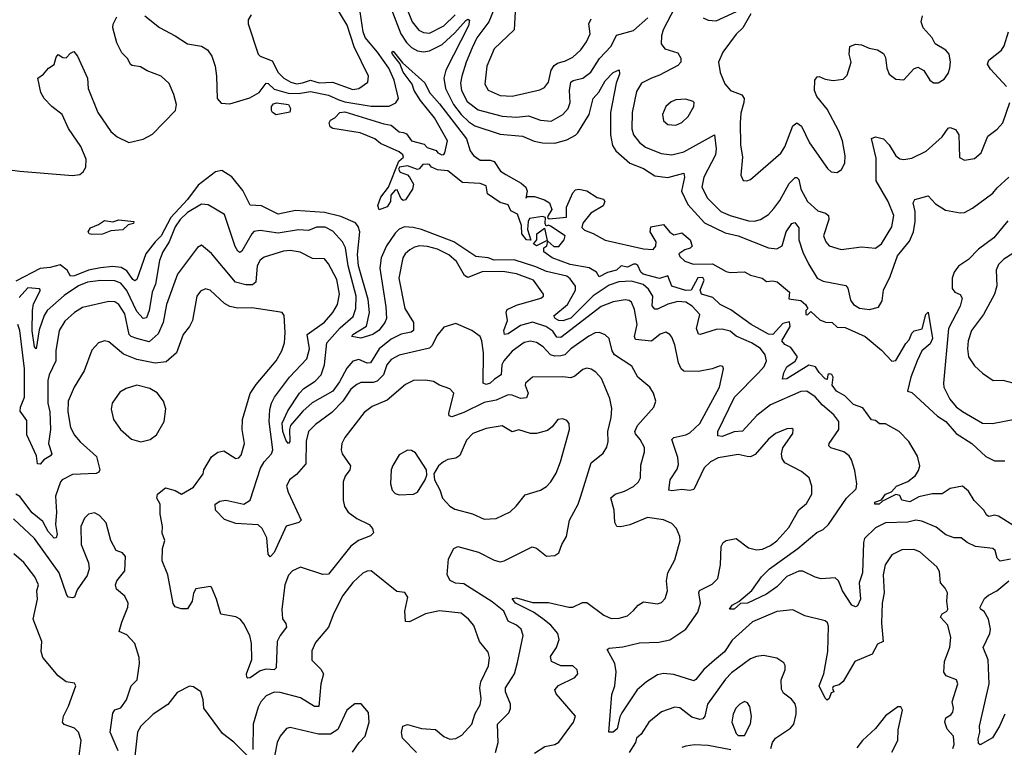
# Model space of a CAD drawing. Extents: x 1771496 to 1971148, y 471553 to 643630.
# Tile 282 of 656: x 1802514 to 1807393, y 618021 to 621625. Entities that reach past the tile are written whole.
import ezdxf

# ---------------------------------------------------------------- set-up
doc = ezdxf.new("R2010")
doc.units = 0

msp = doc.modelspace()

# ---------------------------------------------------------------- linework, layer by layer
at = {"layer": '0CON10XD'}
for points in [[(1804410.5, 621735), (1804458.4, 621615), (1804492.5, 621572.5), (1804515, 621561.1), (1804545, 621558.1), (1804615, 621594.8), (1804671.1, 621648.9)], [(1803134.6, 621644.6), (1803206, 621586), (1803285, 621545.7), (1803345, 621505.8), (1803415, 621494.2), (1803445, 621475.7), (1803465.4, 621445), (1803482.1, 621395), (1803490, 621345), (1803493.3, 621235), (1803512.3, 621212.3), (1803555, 621208.1), (1803655, 621238.7), (1803700.6, 621265), (1803735, 621311.2), (1803745, 621308.9), (1803775, 621281.6), (1803845, 621261.2), (1803895, 621258.8), (1803955, 621269.9), (1804045, 621250.5), (1804095, 621228.6), (1804125, 621217.7), (1804255, 621197.5), (1804345, 621196.8), (1804377.5, 621212.5), (1804390.3, 621235), (1804370.4, 621325), (1804342.5, 621385), (1804287, 621465), (1804226.2, 621536.2), (1804216.7, 621565), (1804196.5, 621696.5)], [(1804165, 621280), (1804195, 621283.8), (1804239.4, 621315), (1804243.1, 621345), (1804171.3, 621491.3), (1804137.4, 621597.4), (1804080.9, 621690.9)], [(1804880.7, 621715), (1804838.4, 621615), (1804779.5, 621535), (1804755.7, 621485), (1804725.7, 621415), (1804705, 621346.2), (1804699.1, 621310.9), (1804702.6, 621275), (1804730.5, 621220.5), (1804785, 621178.9), (1804905, 621147), (1804975, 621142.3), (1805035, 621148.4), (1805095, 621127.1), (1805147.3, 621122.7), (1805205, 621156.1), (1805231.5, 621185), (1805240.9, 621215), (1805238.9, 621275), (1805245, 621315.4), (1805256.4, 621323.6), (1805305, 621335.9), (1805343.3, 621365), (1805387.8, 621432.2), (1805445, 621493.5), (1805471.3, 621548.7), (1805555, 621571.2), (1805626.5, 621635)], [(1805760.3, 621685), (1805703, 621575), (1805694.2, 621545), (1805693.1, 621505), (1805710.9, 621480.9), (1805775, 621460.8), (1805790, 621435), (1805790.6, 621415), (1805775, 621398.5), (1805685, 621349.7), (1805644.3, 621335.7)], [(1803072, 621398), (1803063.3, 621403.3), (1803050.5, 621430.5), (1803020.2, 621460.2), (1802995, 621510), (1802976, 621585), (1802976.4, 621603.6), (1802995, 621640)], [(1803661.2, 621648.8), (1803646.2, 621625), (1803646, 621605), (1803695.7, 621455), (1803705, 621444.4), (1803765, 621421.8), (1803795, 621363.6), (1803822.3, 621335), (1803857.9, 621315), (1803885, 621308.1), (1803915, 621311.7), (1803955, 621326.2), (1803997.9, 621312.1), (1804064.2, 621315.8), (1804165, 621280)], [(1804353.5, 621683.5), (1804403.3, 621555), (1804431.4, 621511.4), (1804455, 621487.7), (1804485, 621470.5), (1804515, 621466.2), (1804545, 621471.1), (1804607.1, 621502.9), (1804670.6, 621559.4), (1804725, 621621.2), (1804735, 621627.9), (1804743.3, 621623.3), (1804738.5, 621595), (1804624.8, 621375), (1804615.2, 621335.2), (1804623.3, 621285), (1804663.3, 621205), (1804700.9, 621155), (1804739, 621119), (1804769.8, 621099.8), (1804895, 621057.4), (1805005, 621047.5), (1805063.7, 621023.7), (1805104.4, 621014.4), (1805165, 621013.2), (1805225, 621030.3), (1805267.6, 621052.4), (1805279.6, 621065), (1805336.1, 621155), (1805355, 621234.3), (1805384.2, 621265.8), (1805415, 621322.2), (1805455, 621364.4), (1805485, 621376), (1805485.4, 621355.4), (1805469.8, 621310.2), (1805441.8, 621165), (1805440.8, 621055), (1805452, 621002), (1805468.5, 620975), (1805537.8, 620915), (1805605, 620887.8), (1805661.9, 620851.9), (1805725, 620843.2), (1805805.3, 620865.3), (1805808.1, 620845), (1805793.8, 620775), (1805825, 620709.2), (1805908.1, 620618.1), (1806009.2, 620569.2), (1806075, 620554.8), (1806225, 620494.6), (1806265, 620490.5), (1806291.5, 620505), (1806311.3, 620575), (1806340.5, 620615), (1806355, 620620.5), (1806374.2, 620594.2), (1806375.6, 620535), (1806395, 620473.3), (1806422.4, 620415), (1806465.6, 620345), (1806495, 620329.2), (1806608, 620308), (1806617.3, 620295), (1806630.4, 620235), (1806646.2, 620215), (1806675, 620195.9), (1806725, 620189.3), (1806769.2, 620200.8), (1806787, 620233), (1806794.3, 620285.7), (1806827.6, 620352.4), (1806863.7, 620455), (1806922.8, 620527.2), (1806942.3, 620575), (1806950.7, 620625), (1806951.6, 620675), (1806942.1, 620717.9), (1806948.8, 620735), (1807015, 620753.1), (1807052.2, 620712.2), (1807102, 620682), (1807175, 620667.8), (1807195, 620669.4), (1807235, 620690.9), (1807335.5, 620765), (1807357.2, 620792.8), (1807415.7, 620845)], [(1804968.9, 621665), (1804964.6, 621575), (1804865, 621480.8), (1804828.2, 621395), (1804818.5, 621305), (1804835, 621275.6), (1804895, 621250.3), (1804955, 621246.3), (1805092, 621278), (1805115, 621288.6), (1805134, 621316), (1805147.3, 621375), (1805162.1, 621397.9), (1805179.5, 621410.5), (1805218.9, 621421.1), (1805255, 621439.6), (1805295, 621476.5), (1805323.1, 621515), (1805340, 621555), (1805334.6, 621605), (1805345, 621629.4)], [(1805900, 621635), (1805925, 621622.2), (1805965, 621618.8), (1806105, 621684.4)], [(1806136.4, 621655), (1806097.5, 621585), (1806065, 621553.9), (1805997.5, 621465), (1805976.2, 621415), (1805985, 621363.3), (1806007.8, 621307.8), (1806036.7, 621275), (1806092.2, 621252.2), (1806104.3, 621235), (1806102.2, 621215), (1806087.3, 621162.7), (1806084.1, 621114.1), (1806086.4, 621005), (1806095.5, 620944.5), (1806088, 620855), (1806099.3, 620829.3), (1806116.4, 620826.4), (1806135, 620833.8), (1806285, 620964.3), (1806305.5, 620995), (1806345, 621100), (1806365, 621114), (1806387.3, 621097.3), (1806428.2, 621015), (1806517.6, 620887.6), (1806535, 620870.8), (1806565, 620868), (1806586.8, 620883.2), (1806602.9, 620915), (1806605, 620950), (1806591.2, 621025), (1806573.5, 621073.5), (1806515, 621181.2), (1806464.4, 621245), (1806452.9, 621275), (1806454.5, 621325), (1806465, 621341.4), (1806475, 621344.4), (1806505, 621331.1), (1806545.6, 621324.4), (1806595, 621330.8), (1806615, 621351.2), (1806634.2, 621415), (1806624.3, 621455), (1806627.5, 621492.5), (1806655, 621503.3), (1806685, 621500), (1806723.7, 621483.7), (1806765.4, 621475.4), (1806795, 621457.5), (1806805, 621437.5), (1806811.4, 621385), (1806822.5, 621355), (1806855, 621331.2), (1806895, 621327.5), (1806945, 621382.5), (1806965, 621390), (1806995, 621373.3), (1807024, 621325), (1807042.4, 621312.4), (1807065, 621313.1), (1807095, 621330.8), (1807115, 621358.8), (1807123.5, 621385), (1807126.3, 621416.3), (1807120, 621455), (1807102.9, 621475), (1807050, 621505), (1807036.2, 621535), (1806991.2, 621585), (1806980.8, 621615), (1806988, 621645)], [(1807404.5, 621295), (1807325, 621380), (1807310, 621405), (1807316.2, 621425), (1807379.2, 621475), (1807391.9, 621495), (1807414, 621565)], [(1802375, 620893.1), (1802515, 620875.5), (1802776.4, 620853.6), (1802811.7, 620858.3), (1802828.6, 620871.4), (1802842.5, 620895), (1802843.9, 620935), (1802817.5, 620997.5), (1802755.5, 621085.5), (1802724.2, 621155), (1802673.1, 621195), (1802636, 621235), (1802618.8, 621265), (1802603.8, 621335), (1802632.5, 621355), (1802657.5, 621385), (1802685, 621402.5), (1802695, 621440), (1802705, 621452.5), (1802728.3, 621438.3), (1802745, 621436.7), (1802765, 621460), (1802783, 621467), (1802801.2, 621445), (1802849.2, 621335), (1802852.9, 621285), (1802902, 621165), (1802965, 621072.1), (1802997.8, 621045), (1803055, 621017.5), (1803125, 621032.7), (1803172.6, 621057.4), (1803286.7, 621175), (1803290.4, 621205), (1803278.2, 621255), (1803255, 621309.1), (1803215, 621346.1), (1803145, 621371.1), (1803112, 621392), (1803072, 621398)], [(1804555, 620894), (1804545, 620907.1), (1804535, 620910), (1804512, 620908), (1804493.8, 620886.2), (1804485, 620883.8), (1804435, 620901.1), (1804396.2, 620895), (1804391.2, 620885), (1804399.4, 620869.4), (1804436.2, 620856.2), (1804445.5, 620845.5), (1804465, 620810), (1804461.2, 620785), (1804425, 620732.5), (1804415, 620730), (1804405, 620737.5), (1804385, 620782.5), (1804375, 620781.2), (1804353.6, 620756.4), (1804352, 620725), (1804335, 620697.5), (1804295, 620682.5), (1804288.8, 620705), (1804304, 620746), (1804342, 620795), (1804391.9, 620925), (1804415.6, 620944.4), (1804413.1, 620955), (1804395, 620970.4), (1804302.3, 621012.3), (1804274.2, 621034.2), (1804201.2, 621065), (1804066.1, 621086.1), (1804052.5, 621095), (1804047.5, 621115), (1804053.3, 621126.7), (1804075, 621138.8), (1804100.8, 621165), (1804125, 621168.2), (1804318.8, 621108.8), (1804355, 621103.2), (1804395, 621069.1), (1804416, 621066), (1804429.9, 621059.9), (1804455, 621025.7), (1804517.9, 621007.9), (1804532.7, 620992.7), (1804577.5, 620977.5), (1804586.7, 620965), (1804605, 620956.2), (1804615, 620956.7), (1804621.2, 620965), (1804633.3, 621025), (1804569.7, 621139.7), (1804500.3, 621225), (1804468.2, 621275), (1804458.1, 621305), (1804415, 621365.5), (1804397.6, 621407.6), (1804361.8, 621455), (1804358.8, 621465), (1804365, 621469.2), (1804411.2, 621411.2), (1804521.7, 621311.7), (1804544, 621264), (1804595, 621208.8), (1804728.5, 621035), (1804745.4, 620975.4), (1804761.9, 620951.9), (1804795, 620930), (1804845, 620930), (1804865, 620922.5), (1804896.2, 620875), (1804922.5, 620857.5), (1804998.8, 620815), (1805022, 620795), (1805029.2, 620775), (1805021.7, 620741.7), (1805030.7, 620749.3), (1805065, 620750), (1805115, 620733.5), (1805138.5, 620718.5), (1805151.4, 620685), (1805132.5, 620655), (1805130, 620645), (1805138.3, 620638.3), (1805223, 620647), (1805224.2, 620695.8), (1805255, 620767.5), (1805268.3, 620781.7), (1805285, 620785.7), (1805325, 620776.9), (1805375, 620744), (1805406.2, 620736.2), (1805413.3, 620725), (1805405, 620703.3), (1805344.1, 620665.9), (1805305, 620617.5), (1805298.8, 620595), (1805312.1, 620582.1), (1805355, 620566.7), (1805415, 620533.3), (1805605, 620490), (1805653, 620487), (1805667, 620503), (1805667.5, 620525), (1805637.5, 620575), (1805641.7, 620598.3), (1805705, 620610), (1805735, 620573.3), (1805755, 620560), (1805795, 620568.8), (1805836, 620535), (1805846.7, 620503.3), (1805837, 620493), (1805810, 620485), (1805780, 620465), (1805785, 620452.5), (1805809.3, 620429.3), (1805853.6, 620413.6), (1805946.4, 620416.4), (1806015, 620377.5), (1806035, 620372.5), (1806105, 620376), (1806135, 620360), (1806192.5, 620345), (1806215, 620327.5), (1806245, 620331.2), (1806266.8, 620326.8), (1806328.8, 620275), (1806325, 620242.5), (1806385, 620233.3), (1806407.5, 620215), (1806420, 620195), (1806410, 620185), (1806410, 620165), (1806417, 620163), (1806435, 620180), (1806478.3, 620138.3), (1806507, 620127), (1806540, 620125), (1806565, 620102.5), (1806605, 620100), (1806703.3, 620055), (1806785, 619987.5), (1806835, 619933.8), (1806855, 619936.7), (1806905, 620021.2), (1806921.3, 620038.7), (1806935, 620072.5), (1806946.4, 620083.6), (1806985.6, 620094.4), (1807004, 620165), (1807015, 620176.2), (1807037, 620045), (1807025, 620020), (1806984.4, 619985), (1806961.1, 619935), (1806929.6, 619855), (1806913.8, 619785), (1806935, 619778.6), (1807061.8, 619661.8), (1807102.9, 619635), (1807154.7, 619574.7), (1807231.4, 619525), (1807301.1, 619461.1), (1807345, 619439.1), (1807395, 619440.5)], [(1805644.3, 621335.7), (1805595, 621311.5), (1805571.2, 621268.8), (1805548.9, 621165), (1805547.6, 621085), (1805556.1, 621055), (1805585, 621017.1), (1805615, 620993.4), (1805692.8, 620962.8), (1805745, 620955.9), (1805805, 620970.3), (1805956.7, 621055), (1805965.9, 620985.9), (1805961.2, 620955), (1805904.7, 620845), (1805894, 620795), (1805921.5, 620741.5), (1805988.9, 620675), (1806034.2, 620655), (1806125, 620628.1), (1806155, 620626.6), (1806185.2, 620634.8), (1806225, 620660.9), (1806250.9, 620689.1), (1806280.6, 620729.4), (1806326.8, 620813.2), (1806357.3, 620842.7), (1806365, 620843.5), (1806374.1, 620834.1), (1806384.7, 620785), (1806417.9, 620725), (1806468.2, 620678.2), (1806506.8, 620666.8), (1806522.1, 620655), (1806523.3, 620635), (1806497.3, 620555), (1806507.8, 620525), (1806525, 620505.7), (1806585, 620487.5), (1806685, 620500.6), (1806755, 620493.1), (1806785, 620514.2), (1806835, 620598.6), (1806845.4, 620655), (1806817.2, 620725), (1806757.4, 620827.4), (1806758.6, 620938.6), (1806735, 621036.7), (1806755, 621044.3), (1806795, 621035.5), (1806822.1, 621005), (1806855, 620951.1), (1806875, 620935.5), (1806895, 620931.9), (1806935, 620939.4), (1807005, 620973.5), (1807084.7, 621045.3), (1807115, 621088), (1807125, 621090.8), (1807150.7, 621080.7), (1807167.8, 621055), (1807171.7, 620941.7), (1807195, 620930), (1807245, 620937.5), (1807277.5, 620965), (1807312.1, 621047.9), (1807357.7, 621082.3), (1807385, 621114), (1807420.6, 621215)], [(1803785, 621154.5), (1803766, 621165), (1803762.5, 621175), (1803762.5, 621195), (1803770.9, 621209.1), (1803786.9, 621213.1), (1803846.7, 621205), (1803855.5, 621185), (1803852.3, 621167.7), (1803785, 621154.5)], [(1805765, 621103.5), (1805795, 621115.6), (1805825.6, 621145), (1805854, 621195), (1805856.2, 621215), (1805850.5, 621220.5), (1805815, 621231.4), (1805765, 621227.5), (1805741.4, 621218.6), (1805715.4, 621194.6), (1805698.9, 621155), (1805704.5, 621124.5), (1805725.6, 621105.6), (1805765, 621103.5)], [(1807423, 618953), (1807371.9, 618941.9), (1807356.8, 618956.8), (1807347.8, 618995), (1807336.2, 619006.2), (1807250, 619015), (1807208.8, 619035), (1807178.7, 619058.7), (1807145, 619058.9), (1807102.9, 619072.9), (1807055, 619111.5), (1806985, 619140.9), (1806955, 619145.3), (1806915, 619135.9), (1806805, 619131.8), (1806755, 619108.2), (1806700.8, 619055), (1806694.6, 619035), (1806690.6, 618885), (1806673.5, 618835), (1806680, 618755), (1806665, 618721.4), (1806655, 618715.7), (1806637.1, 618725), (1806591.1, 618795), (1806582.5, 618817.5), (1806571.4, 618845), (1806555, 618859.4), (1806485, 618855.6), (1806455, 618863.3), (1806395, 618893.3), (1806375, 618893.5), (1806315, 618865.9), (1806265, 618815.2), (1806215, 618779.5), (1806120.8, 618735), (1806085, 618732.5), (1806055, 618704.5), (1806032, 618705), (1806044.4, 618725), (1806077.7, 618742.3), (1806142, 618798), (1806189.1, 618865), (1806230, 618905), (1806369.5, 619005), (1806464.8, 619085.2), (1806495, 619099.1), (1806522.6, 619125), (1806611.5, 619255), (1806659.3, 619300.7), (1806661.5, 619325), (1806651.5, 619391.5), (1806635, 619444), (1806623.6, 619465), (1806598.1, 619485), (1806534, 619504), (1806523.8, 619513.8), (1806524.4, 619525), (1806573.6, 619595), (1806572.5, 619635), (1806548, 619668), (1806491.8, 619715), (1806455, 619757.5), (1806415, 619784.6), (1806385, 619783.9), (1806235, 619717.8), (1806166, 619665), (1806095, 619587.5), (1806055, 619583.5), (1805995, 619560.7), (1805974.1, 619564.1), (1805973.9, 619585), (1806055.2, 619755), (1806175.4, 619875), (1806202.3, 619907.7), (1806213.8, 619935), (1806208.8, 619965), (1806185, 619996.1), (1806140.5, 620025), (1806065, 620056.6), (1806035, 620081.5), (1805995, 620092.7), (1805965, 620091.1), (1805885.5, 620065.5), (1805877.7, 620067.7), (1805867.5, 620095), (1805884.6, 620165), (1805846.6, 620206.6), (1805815, 620225.2), (1805775, 620229.1), (1805725, 620215.9), (1805675, 620191.2), (1805660.8, 620190.8), (1805648.3, 620208.3), (1805652, 620255), (1805629.4, 620289.4), (1805603, 620313), (1805545, 620329.6), (1805482.9, 620327.1), (1805435, 620309.3), (1805355, 620257.1), (1805245, 620146.9), (1805205, 620134), (1805185, 620134.5), (1805166.7, 620145), (1805161.1, 620158.9), (1805228.5, 620215), (1805268.7, 620285), (1805267.4, 620305), (1805242.2, 620342.2), (1805224.6, 620354.6), (1805125, 620377.2), (1805071.5, 620401.5), (1804965, 620435.4), (1804865, 620434.6), (1804835, 620445.2), (1804775, 620452.1), (1804664.9, 620524.9), (1804504.7, 620585.3), (1804463.8, 620596.2), (1804421, 620599), (1804395, 620587.8), (1804375, 620567.5), (1804331.3, 620505), (1804304.8, 620445), (1804297.8, 620395), (1804327.9, 620202.1), (1804330.9, 620145), (1804323.1, 620125), (1804295, 620087.3), (1804264.2, 620065), (1804205, 620048.1), (1804160, 620055), (1804164, 620065), (1804232.5, 620107.5), (1804247.2, 620175), (1804240.8, 620239.2), (1804192.1, 620405), (1804188, 620462), (1804199, 620575), (1804191.4, 620601.4), (1804178.7, 620618.7), (1804105, 620650.5), (1804025, 620669.6), (1803880.5, 620679.5), (1803795, 620661.5), (1803712.3, 620702.3), (1803656.7, 620706.7), (1803619, 620779), (1803565, 620846.7), (1803515, 620877.5), (1803485, 620872), (1803397.7, 620805), (1803346, 620735), (1803263.2, 620645), (1803214.8, 620555.2), (1803185, 620524.2), (1803139.4, 620465), (1803095, 620338.6), (1803085, 620331.8), (1803075, 620337.8), (1803045, 620381.5), (1803016.9, 620396.9), (1802975, 620402.5), (1802915, 620396.4), (1802855, 620384.7), (1802785, 620356.3), (1802765, 620354.7), (1802748.5, 620385), (1802715, 620410), (1802665, 620397), (1802615, 620392.4), (1802495, 620329.1)], [(1807435, 619120.9), (1807365, 619166.3), (1807345, 619170.2), (1807324.1, 619165.9), (1807315, 619164.7), (1807305, 619172.5), (1807292.1, 619195), (1807242.9, 619242.9), (1807215, 619288.9), (1807185, 619314.3), (1807125, 619302), (1807085, 619276.1), (1807035, 619276.7), (1806969.3, 619260.7), (1806925, 619237.3), (1806884.4, 619244.4), (1806875, 619267.5), (1806855, 619272.5), (1806790, 619240), (1806772.5, 619225), (1806751.2, 619225), (1806752, 619235), (1806783.9, 619246.1), (1806805, 619273.8), (1806834.2, 619285.8), (1806858, 619315), (1806915, 619338), (1806952.1, 619367.9), (1806968, 619392), (1806973.8, 619415), (1806962.6, 619462.6), (1806920, 619535), (1806872.5, 619585), (1806805, 619622.5), (1806775, 619622.5), (1806755, 619640), (1806735, 619642.5), (1806692, 619702), (1806645, 619719.4), (1806602.1, 619762.1), (1806561.9, 619785), (1806540.8, 619815), (1806544.2, 619855), (1806537.8, 619867.8), (1806525, 619870), (1806519.2, 619865), (1806515, 619843.3), (1806505, 619846), (1806475, 619876.7), (1806456.7, 619905), (1806425, 619913.8), (1806315, 619846.5), (1806294.5, 619844.5), (1806300.3, 619875), (1806314.7, 619905), (1806357.2, 619932.8), (1806367.8, 619955), (1806335, 620001.2), (1806305, 620016.2), (1806290, 620035), (1806332.5, 620105), (1806328, 620128), (1806295, 620120), (1806246.7, 620065), (1806225, 620067.5), (1806138, 620115), (1806038.6, 620188.6), (1805985.8, 620215), (1805948.6, 620248.6), (1805893.1, 620265), (1805885.5, 620285), (1805906.2, 620335), (1805898.3, 620348.3), (1805873.6, 620346.4), (1805840.6, 620285), (1805815, 620283), (1805745, 620304.3), (1805726, 620356), (1805685, 620343.1), (1805604, 620365), (1805591.4, 620375), (1805577.5, 620407.5), (1805566.4, 620413.6), (1805555, 620414.3), (1805525, 620400), (1805495, 620405.7), (1805470.8, 620385), (1805426.7, 620373.3), (1805385, 620351.2), (1805372.9, 620375), (1805335.9, 620395.9), (1805241.9, 620411.9), (1805153.3, 620445), (1805112, 620475), (1805111.2, 620495), (1805126.7, 620505), (1805131.7, 620528.3), (1805161.1, 620501.1), (1805185, 620501.4), (1805211.2, 620535), (1805216.7, 620555), (1805145, 620602.5), (1805135, 620607.5), (1805122.5, 620602.5), (1805117.5, 620615), (1805120, 620645), (1805105, 620650), (1805040.5, 620639.5), (1805033.3, 620625), (1805030, 620585), (1805046.7, 620533.3), (1805025, 620533.8), (1805002.5, 620565), (1805000, 620605), (1804981.2, 620661.2), (1804948.3, 620678.3), (1804935, 620707.8), (1804895, 620720), (1804831.7, 620761.7), (1804825, 620802.5), (1804795, 620813.8), (1804708.8, 620818.8), (1804635, 620876.7), (1804585, 620881.9), (1804555, 620894)], [(1806119.5, 619460.5), (1806075, 619471.2), (1805975, 619455.3), (1805937.5, 619435), (1805906.2, 619405), (1805855, 619297.1), (1805835, 619292.2), (1805795, 619298.2), (1805745, 619290.4), (1805730, 619295), (1805737.5, 619345), (1805771.3, 619398.7), (1805778.3, 619421.7), (1805775, 619456), (1805745.8, 619545), (1805755, 619555.6), (1805815, 619568.2), (1805835, 619577.9), (1805884.6, 619625), (1805982.5, 619805), (1806001.2, 619895), (1805997.7, 619907.7), (1805985, 619911.2), (1805945, 619895.8), (1805877.9, 619882.1), (1805805, 619883.5), (1805791.8, 619895), (1805779.1, 619925), (1805760, 620015), (1805745, 620052), (1805735, 620065.8), (1805715, 620077.1), (1805687.5, 620067.5), (1805645, 620033.2), (1805565, 620041.1), (1805560.7, 620055), (1805574.3, 620115), (1805559.7, 620189.7), (1805545, 620225.7), (1805534.6, 620234.6), (1805515, 620237.7), (1805455, 620227.2), (1805395, 620204.2), (1805195, 620050.6), (1805175, 620052.4), (1805155, 620082.7), (1805120.9, 620105), (1805055, 620126.8), (1804995, 620110.2), (1804935, 620069.4), (1804915.6, 620065.6), (1804913.5, 620085), (1804930.6, 620135), (1804924.4, 620175.6), (1804929.8, 620190.2), (1804975, 620211.1), (1805096, 620245), (1805110, 620255), (1805109.2, 620265), (1805060.5, 620335), (1804975, 620366.7), (1804908.2, 620378.2), (1804805, 620376.3), (1804735, 620347.8), (1804718.6, 620358.6), (1804678, 620428), (1804639.9, 620459.9), (1804585, 620488), (1804535, 620501.1), (1804495, 620504.2), (1804471, 620499), (1804446.7, 620485), (1804423.8, 620465), (1804412, 620445), (1804392, 620345), (1804422.8, 620195), (1804465.7, 620125), (1804465.2, 620084.8), (1804453.1, 620076.9), (1804405, 620066.8), (1804355, 620041.9), (1804294.7, 619995), (1804252.2, 619925), (1804235, 619923.2), (1804195, 619941.9), (1804165, 619933.1), (1804135, 619899.3), (1804098.7, 619831.3), (1804065.7, 619784.3), (1803963.1, 619726.9), (1803916.7, 619685), (1803856.7, 619615), (1803851.1, 619595), (1803853.1, 619535), (1803846.2, 619525), (1803835, 619538), (1803817.3, 619585), (1803815, 619626.5), (1803842, 619688), (1803900.7, 619775), (1803921.5, 619798.5), (1803978.2, 619835), (1804007.1, 619865), (1804024.4, 619915), (1804036.2, 620023.8), (1804101.8, 620098.2), (1804166.9, 620155), (1804180, 620195), (1804181, 620255), (1804142.3, 620405), (1804129.2, 620495), (1804114.1, 620524.1), (1804065, 620576.9), (1804027.1, 620597.1), (1803985, 620596.9), (1803945, 620580.8), (1803895, 620583.4), (1803795, 620567.8), (1803705, 620580.4), (1803675, 620575.3), (1803663.5, 620565), (1803615, 620477.8), (1803605, 620471.9), (1803595, 620477.8), (1803581.9, 620501.9), (1803529.3, 620659.3), (1803448.1, 620708.1), (1803415, 620710.8), (1803345, 620670.2), (1803309.1, 620635), (1803285, 620599.3), (1803254.6, 620525.4), (1803223.1, 620475), (1803207.2, 620432.8), (1803187.6, 620315), (1803170.2, 620275), (1803155.2, 620185), (1803141.6, 620148.4), (1803125, 620144.6), (1803095, 620179.7), (1803045, 620283.5), (1803015, 620320), (1802985, 620331.9), (1802916.3, 620333.7), (1802849.2, 620325), (1802805, 620306), (1802735, 620259.6), (1802649.3, 620185), (1802635, 620160.5), (1802611, 620089), (1802595, 619994), (1802588, 620005), (1802575, 620083.3), (1802576.9, 620185), (1802582.5, 620217.5), (1802616.7, 620285), (1802611.7, 620291.7), (1802555, 620296.4), (1802511.8, 620248.2)], [(1802870.9, 620560.9), (1802858, 620565), (1802853.3, 620575), (1802865.3, 620594.7), (1802905, 620610.4), (1802935, 620630.5), (1802975, 620624.2), (1803005, 620634), (1803080, 620625), (1803077.5, 620615), (1803051.4, 620608.6), (1803025.6, 620584.4), (1802965, 620580), (1802925, 620563.2), (1802870.9, 620560.9)], [(1807410.5, 620629.5), (1807341.8, 620545), (1807265, 620488.4), (1807215, 620437.5), (1807165.3, 620404.7), (1807144.8, 620375.2), (1807134.7, 620345), (1807135, 620293.8), (1807148, 620275), (1807175, 620263.1), (1807183.8, 620245), (1807173.7, 620206.3), (1807116.3, 620095), (1807091.2, 619825), (1807093.8, 619805), (1807123.1, 619745), (1807155, 619708), (1807185, 619684.2), (1807285, 619626.2), (1807335, 619624.4), (1807445, 619645.4)], [(1805075, 620504.2), (1805060, 620515), (1805076, 620534), (1805076.2, 620565), (1805115, 620592.5), (1805128.3, 620531.7), (1805075, 620504.2)], [(1804088.1, 620215), (1804098.6, 620265), (1804085, 620338), (1804044.5, 620415), (1804025, 620440), (1803965, 620442.9), (1803903.9, 620473.9), (1803855, 620482.1), (1803821.7, 620478.3), (1803725, 620449.1), (1803706.2, 620433.8), (1803690.9, 620405), (1803683.8, 620325), (1803667.8, 620312.2), (1803635, 620311.4), (1803583.9, 620325), (1803465, 620467.5), (1803415, 620508), (1803395, 620496.2), (1803295.3, 620365), (1803242.2, 620215), (1803224.4, 620125), (1803200.4, 620069.6), (1803155, 620030), (1803094.2, 620045), (1803066.4, 620055), (1803056, 620066), (1803035, 620168.2), (1803005, 620214.6), (1802985, 620227.1), (1802955, 620228.6), (1802825, 620198.7), (1802785.7, 620174.3), (1802738.2, 620131.8), (1802710, 620085), (1802693.3, 619985), (1802692.5, 619935), (1802659.6, 619865), (1802653.1, 619836.9), (1802653.3, 619725), (1802663.1, 619683.1), (1802666.9, 619595), (1802656.5, 619525), (1802673.5, 619475), (1802667.1, 619465), (1802632.9, 619445), (1802615, 619422.9), (1802601.9, 619425), (1802597.3, 619465), (1802549.3, 619569.3), (1802548.9, 619638.9), (1802516.1, 619686.1), (1802517.2, 619705), (1802537.1, 619755), (1802537.2, 619895), (1802514.8, 620085), (1802505.4, 620115.4)], [(1807435, 620466.5), (1807390.9, 620439.1), (1807365, 620412), (1807353.1, 620385), (1807356.1, 620306.1), (1807343.8, 620265), (1807289.4, 620165), (1807231.2, 620085), (1807213.4, 620035), (1807210, 619995), (1807216.2, 619955), (1807245, 619910.8), (1807284.6, 619874.6), (1807338.3, 619838.3), (1807385, 619839.5), (1807435, 619825.5)], [(1805294.7, 619265.3), (1805345, 619429.2), (1805405, 619477.5), (1805422.8, 619507.2), (1805429.5, 619535), (1805428.5, 619585), (1805445.4, 619655), (1805448.3, 619698.3), (1805438.1, 619748.1), (1805396.9, 619846.9), (1805368.3, 619878.3), (1805345, 619894.5), (1805325, 619899.1), (1805305, 619892.5), (1805265, 619858.8), (1805245, 619850.9), (1805205, 619856.6), (1805055, 619854.3), (1805021.1, 619825), (1805019.1, 619815), (1805033.2, 619775), (1805025, 619751.1), (1804995, 619749.2), (1804955, 619765.3), (1804935, 619766), (1804875, 619740.9), (1804815, 619729.2), (1804715, 619680), (1804655, 619658.1), (1804642.9, 619662.9), (1804640, 619675), (1804665.5, 619775.5), (1804645, 619796), (1804595, 619813.8), (1804565, 619832), (1804525, 619839.2), (1804465, 619838.1), (1804425, 619817.5), (1804335, 619740.4), (1804260.5, 619709.5), (1804220.5, 619679.5), (1804125.4, 619554.6), (1804110.6, 619525), (1804107.5, 619495), (1804112.5, 619475), (1804153.1, 619415), (1804149.4, 619395), (1804127, 619363), (1804116.9, 619335), (1804117.5, 619245), (1804123.4, 619213.4), (1804142.2, 619185), (1804185, 619153.9), (1804245, 619124.5), (1804262.5, 619105), (1804266.4, 619083.6), (1804252.2, 619067.8), (1804192.9, 619045), (1804155, 619016.4), (1804045, 618877.9), (1804016.6, 618876.6), (1803905, 618912.5), (1803865, 618894), (1803846.5, 618873.5), (1803827.8, 618825), (1803812.4, 618702.4), (1803816.6, 618656.6), (1803833.4, 618633.4), (1803836.7, 618615), (1803804.5, 618575), (1803789.7, 618545), (1803785.5, 618414.5), (1803775, 618403.8), (1803735, 618407.5), (1803705, 618400), (1803656.2, 618365), (1803645, 618363.8), (1803638.8, 618368.8), (1803638.1, 618385), (1803664, 618455), (1803662.7, 618535), (1803654.1, 618575), (1803625, 618632.5), (1803605.8, 618655), (1803585, 618667.5), (1803510, 618680), (1803490, 618755), (1803464.2, 618814.2), (1803457.5, 618817.5), (1803387.5, 618805), (1803375.9, 618784.1), (1803368.1, 618745), (1803345, 618706), (1803313.6, 618706.4), (1803285, 618716), (1803275, 618732.5), (1803248.5, 618875), (1803220, 618945), (1803221.2, 619005), (1803233.8, 619045), (1803220.6, 619080.6), (1803222.1, 619115), (1803210.4, 619175), (1803210, 619225), (1803193.8, 619255), (1803196.7, 619275), (1803236, 619306), (1803285, 619292), (1803315, 619274), (1803375, 619309.2), (1803423.3, 619375), (1803425.8, 619395), (1803465, 619460), (1803495, 619483.1), (1803525, 619489.2), (1803585, 619450.8), (1803600, 619455), (1803612.1, 619467.9), (1803628.1, 619525), (1803615.6, 619595.6), (1803618.2, 619645), (1803656.4, 619773.6), (1803685, 619818.5), (1803785.4, 619935), (1803812.9, 619985), (1803825.4, 620025), (1803830, 620075), (1803825, 620160), (1803814, 620174), (1803785, 620179.4), (1803665, 620198.5), (1803595, 620195.4), (1803555, 620203.8), (1803529.2, 620219.2), (1803458.6, 620285), (1803435, 620292.5), (1803410.3, 620279.7), (1803391.9, 620255), (1803370.6, 620135), (1803355.4, 620104.6), (1803324.7, 620065.3), (1803290.6, 619975), (1803239.3, 619930.7), (1803185, 619924.1), (1803095, 619942.4), (1803029, 619969), (1802955, 620030), (1802935, 620034.3), (1802905, 620024.2), (1802872, 619988), (1802833.5, 619885), (1802784.6, 619805), (1802754.7, 619735), (1802751.8, 619681.8), (1802765.5, 619605), (1802785, 619567.1), (1802813.1, 619533.1), (1802895, 619461.9), (1802911.1, 619395), (1802906.2, 619383.8), (1802892.7, 619377.3), (1802775, 619371.5), (1802725, 619346.4), (1802715.5, 619335), (1802691.6, 619265), (1802695.6, 619185), (1802690.7, 619125), (1802699.4, 619075), (1802695, 619058.9), (1802685, 619056.2), (1802655, 619089.4), (1802628.4, 619138.4), (1802575, 619182.8), (1802515, 619262.5), (1802495, 619274.7)], [(1805065, 617991.2), (1805115.4, 618024.6), (1805165.3, 618034.7), (1805185, 618045.6), (1805258.6, 618145), (1805267.5, 618175), (1805171.9, 618285), (1805165.6, 618305), (1805183.3, 618326.7), (1805265, 618366.2), (1805280, 618385), (1805276.7, 618405), (1805254.1, 618424.1), (1805195, 618424.4), (1805150, 618445), (1805145, 618470), (1805173.5, 618515), (1805187.3, 618555), (1805180.4, 618585), (1805145.3, 618625), (1805106.8, 618656.8), (1805059.7, 618689.7), (1804970, 618735), (1804955, 618757.5), (1804975, 618761.8), (1805055, 618738.2), (1805135, 618737.4), (1805235, 618715.5), (1805255, 618715.5), (1805302.6, 618737.4), (1805325, 618738.5), (1805408.6, 618675), (1805445, 618658.9), (1805485, 618660), (1805525, 618671.1), (1805555, 618697.5), (1805578.1, 618725), (1805605, 618741.8), (1805675, 618730.8), (1805695, 618738), (1805712.1, 618757.9), (1805723.5, 618795), (1805719.1, 618845), (1805725.6, 618885), (1805760.6, 618949.4), (1805787.5, 619045), (1805785.5, 619065.5), (1805769.2, 619105), (1805745, 619128.6), (1805705, 619148.1), (1805625, 619159.6), (1805537.4, 619122.6), (1805492.7, 619112.7), (1805473.6, 619113.6), (1805463.1, 619135), (1805460, 619195), (1805443.9, 619256.1), (1805464.2, 619275), (1805510.4, 619289.6), (1805555, 619312.5), (1805580.6, 619335), (1805589.5, 619355), (1805591.2, 619418.8), (1805610.5, 619485), (1805610, 619505), (1805588.5, 619545), (1805565, 619573.1), (1805562.8, 619585), (1805575.6, 619614.4), (1805657.1, 619705), (1805665.6, 619735), (1805654.4, 619775), (1805636.9, 619805), (1805577.5, 619855), (1805548.1, 619908.1), (1805461.1, 619965), (1805450, 619985), (1805435, 620046), (1805415, 620064.4), (1805386.7, 620075), (1805365, 620073.1), (1805335, 620058), (1805245, 619994), (1805215.4, 619965), (1805195, 619959.8), (1805165, 619957.6), (1805145, 619964.1), (1805107.9, 620005), (1805075, 620026.6), (1805045, 620032.1), (1805013.6, 620026.4), (1804955, 619983.4), (1804912.5, 619935), (1804902.5, 619915), (1804900.4, 619865), (1804866, 619845), (1804845, 619824.7), (1804825, 619817.7), (1804810.9, 619825), (1804812.7, 619975), (1804804.6, 620035), (1804795, 620055.4), (1804755, 620085.4), (1804675, 620120), (1804615, 620101.4), (1804581.2, 620058.8), (1804558.7, 620011.3), (1804545, 619997.9), (1804395, 619962.9), (1804355, 619941.2), (1804333.8, 619915), (1804317.1, 619865), (1804285, 619835.2), (1804265, 619827.5), (1804205, 619827.1), (1804185, 619818), (1804154.7, 619795), (1804114.5, 619735.5), (1804060.3, 619679.7), (1803979.6, 619620.4), (1803945.4, 619585), (1803933.3, 619536.7), (1803932.2, 619425), (1803885, 619372.5), (1803851.4, 619345), (1803835.6, 619315), (1803843.5, 619285), (1803908.8, 619145), (1803897.5, 619135), (1803833.8, 619116.2), (1803775.3, 618985), (1803755, 618964.3), (1803745, 618977.5), (1803739, 619059), (1803715, 619104.1), (1803695, 619123.2), (1803585, 619128.6), (1803529.5, 619149.5), (1803485, 619196), (1803482.5, 619225), (1803505, 619240), (1803535, 619245.3), (1803625, 619225.3), (1803656.5, 619245), (1803706.5, 619403.5), (1803725.1, 619434.9), (1803761.1, 619475), (1803768.5, 619495), (1803751, 619635), (1803754.3, 619694.3), (1803762.4, 619725), (1803776.2, 619755), (1803851.2, 619855), (1803936, 619945), (1803949.5, 619995), (1803937.8, 620065), (1804025, 620126.6), (1804065.3, 620175), (1804088.1, 620215)], [(1803115, 619534.4), (1803160, 619545), (1803191.5, 619568.5), (1803230.4, 619635), (1803237.6, 619697.6), (1803226.9, 619735), (1803195, 619776.9), (1803158.3, 619798.3), (1803095, 619814.5), (1803041.1, 619798.9), (1803010.9, 619779.1), (1802972.9, 619725), (1802967.1, 619695), (1802978.9, 619645), (1803012.9, 619595), (1803067.2, 619547.2), (1803115, 619534.4)], [(1804815, 619150.8), (1804875, 619154.2), (1804945, 619187.5), (1804974.2, 619215), (1805017.9, 619272.1), (1805095, 619294.4), (1805125, 619312.9), (1805145.7, 619335), (1805171.7, 619378.3), (1805193.1, 619435), (1805239.2, 619595), (1805237.5, 619625), (1805225, 619639.2), (1805205, 619648.6), (1805181.2, 619645), (1805152.1, 619607.9), (1805129.3, 619590.7), (1805075, 619574.4), (1805045, 619574.5), (1804987.5, 619592.5), (1804955, 619584.2), (1804905, 619613.1), (1804825, 619599.5), (1804758.6, 619575), (1804728.7, 619541.3), (1804694.6, 619465.4), (1804675, 619452.9), (1804635, 619446.7), (1804614, 619435), (1804590, 619415), (1804566.2, 619375), (1804568.8, 619345), (1804595.5, 619295.5), (1804608.9, 619255), (1804645, 619215.6), (1804670.2, 619200.2), (1804757.4, 619177.4), (1804815, 619150.8)], [(1807138.2, 618015), (1807144.6, 618035), (1807140.8, 618075), (1807109.9, 618109.9), (1807097.5, 618145), (1807103.3, 618166.7), (1807128.6, 618181.4), (1807138.7, 618195), (1807141.6, 618215), (1807134.7, 618245), (1807162.5, 618335), (1807156.7, 618355), (1807105, 618374.4), (1807093.5, 618393.5), (1807097.3, 618445), (1807122.8, 618517.2), (1807128.1, 618565), (1807112.7, 618625), (1807077.3, 618665), (1807085, 618681.1), (1807108, 618695), (1807113.3, 618705), (1807107.5, 618745), (1807111.5, 618785), (1807099.3, 618809.3), (1807076.2, 618835), (1807071.3, 618891.3), (1807058.9, 618915), (1806975, 618989.4), (1806945, 618999.8), (1806885, 618999.6), (1806835.3, 618974.7), (1806802, 618925), (1806792, 618875), (1806798.1, 618785), (1806788.4, 618735), (1806783.8, 618636.2), (1806792.5, 618545), (1806765, 618531.4), (1806738.7, 618481.3), (1806652.5, 618445), (1806595, 618346.2), (1806575, 618330), (1806545, 618322.5), (1806541.2, 618311.2), (1806547.5, 618295), (1806535, 618290), (1806525, 618262.5), (1806515.8, 618254.2), (1806505, 618264), (1806475.6, 618325), (1806498.4, 618385), (1806518.4, 618495), (1806521.4, 618621.4), (1806516.8, 618636.8), (1806505, 618646.5), (1806405, 618672.5), (1806345, 618701.2), (1806265, 618693.9), (1806145, 618642.9), (1806045, 618551.8), (1806006.9, 618493.1), (1805957.7, 618452.3), (1805903.9, 618406.1), (1805865, 618355.7), (1805855, 618350.4), (1805755, 618380.7), (1805705, 618386.6), (1805675, 618379.4), (1805619.2, 618345), (1805574.3, 618305), (1805498.3, 618191.7), (1805487.7, 618172.3), (1805475, 618112.5), (1805455, 618095.6), (1805432.5, 618095), (1805448, 618282), (1805462.5, 618325), (1805470, 618395), (1805463.5, 618435), (1805424.3, 618505.7), (1805435, 618512.2), (1805502.5, 618517.5), (1805585, 618537.3), (1805680.9, 618540.9), (1805735, 618553.5), (1805814.5, 618605), (1805875, 618690.6), (1805887.6, 618735), (1805878.9, 618785), (1805882.4, 618797.6), (1805945, 618829.4), (1805973.2, 618856.8), (1805986.5, 618925), (1805990.5, 619015), (1805999.2, 619035), (1806014.6, 619045.4), (1806065, 619055.5), (1806125, 619008.9), (1806165, 618998.2), (1806195, 619001.5), (1806235, 619019.6), (1806265, 619042.7), (1806325, 619109.5), (1806375, 619196.9), (1806412.4, 619227.6), (1806438.5, 619275), (1806440, 619315), (1806426.2, 619356.2), (1806387.3, 619387.3), (1806305, 619429.4), (1806292.1, 619452.1), (1806289.1, 619475), (1806295.4, 619504.6), (1806345.8, 619575), (1806346, 619595), (1806339.7, 619599.7), (1806315, 619598.6), (1806258.8, 619575), (1806225, 619546.9), (1806158.5, 619471.5), (1806135, 619459.6), (1806119.5, 619460.5)], [(1804395, 619272), (1804465, 619273.8), (1804485.8, 619284.2), (1804523.3, 619345), (1804530.7, 619369.3), (1804530, 619395), (1804475, 619480), (1804455, 619491.2), (1804435, 619493.3), (1804395, 619470), (1804363.7, 619416.3), (1804355.5, 619394.5), (1804351.4, 619325), (1804360, 619295), (1804375, 619278), (1804395, 619272)], [(1804872.2, 617995), (1804884.6, 618045), (1804881.8, 618135), (1804938.5, 618191.5), (1804946.5, 618213.5), (1804945.5, 618235), (1804921.5, 618295), (1804921.2, 618315), (1804966.2, 618385), (1804981.4, 618441.4), (1805008.2, 618575), (1804998.5, 618605), (1804976.5, 618625), (1804934.8, 618644.8), (1804913.2, 618695), (1804855, 618741.4), (1804715, 618830.8), (1804674, 618834), (1804646.7, 618846.7), (1804631.9, 618875), (1804639.3, 618955), (1804665, 619005.8), (1804685, 619015.5), (1804787.8, 618987.8), (1804865, 618947.3), (1804895, 618939.1), (1804915, 618943.8), (1805054.2, 619014.2), (1805075, 619007.5), (1805125, 618967.5), (1805165, 618970), (1805185.8, 618984.2), (1805200, 619025), (1805222.9, 619065), (1805238.8, 619145), (1805280.9, 619225), (1805294.7, 619265.3)], [(1803002.5, 618002.5), (1802961.5, 618095), (1802975, 618190), (1802985, 618206.4), (1803015, 618215.6), (1803043.8, 618255), (1803066.2, 618325), (1803095.9, 618354.1), (1803107.2, 618435), (1803106.8, 618465), (1803084, 618534), (1803045, 618578.2), (1803007.5, 618595), (1803020.2, 618640.2), (1803049.2, 618715), (1803051.4, 618735), (1803035, 618769.2), (1802994.2, 618804.2), (1802989.2, 618825), (1802995.8, 618845), (1803035.6, 618895), (1803038, 618965), (1803024, 618984), (1802992, 618995), (1802966, 619045), (1802942.4, 619132.4), (1802908.9, 619168.9), (1802885, 619182.5), (1802855, 619175.8), (1802834.6, 619155.4), (1802817.1, 619115), (1802819.4, 619025), (1802854.4, 618935), (1802857.8, 618905), (1802848.3, 618871.7), (1802798.8, 618801.2), (1802785.8, 618765), (1802775, 618760.5), (1802755, 618764.5), (1802747.3, 618775), (1802708.8, 618885), (1802586.7, 619055), (1802482.7, 619152.7)], [(1802807.5, 617965), (1802817.8, 618055), (1802805.7, 618095), (1802785, 618115.7), (1802735, 618132.9), (1802725.7, 618145), (1802731.5, 618175), (1802756.5, 618225), (1802792.5, 618325), (1802785, 618337.5), (1802744.4, 618344.4), (1802704, 618375), (1802629.4, 618465), (1802620.5, 618495), (1802623.3, 618545), (1802580, 618655), (1802602.2, 618755), (1802598.5, 618795), (1802606.5, 618825), (1802589.2, 618865), (1802535, 618936.5), (1802485, 618979.6)], [(1804480.7, 617995), (1804410.3, 618065), (1804405.4, 618094.6), (1804413.3, 618125), (1804435, 618132.7), (1804505, 618113.6), (1804575, 618108.8), (1804615, 618074.4), (1804645, 618061.5), (1804675, 618064.5), (1804705, 618081.1), (1804753.8, 618135), (1804771.7, 618188.3), (1804795, 618230.8), (1804800.5, 618260.5), (1804794.7, 618315), (1804799.1, 618345), (1804836.4, 618423.6), (1804842.5, 618465), (1804835, 618491.2), (1804791.9, 618545), (1804763.9, 618623.9), (1804738.1, 618655), (1804701.2, 618685), (1804595, 618696.7), (1804525, 618681.5), (1804445, 618642.2), (1804425, 618643.3), (1804421.9, 618695), (1804436.9, 618765), (1804423, 618787), (1804382.7, 618792.7), (1804255, 618894.4), (1804235, 618893.1), (1804215, 618883.3), (1804165, 618837.8), (1804115, 618773.1), (1804070, 618685), (1804045, 618616), (1803979.8, 618540.2), (1803961.1, 618498.9), (1803962.4, 618452.4), (1804006.9, 618406.9), (1804019.1, 618385), (1804005.4, 618335), (1803997.1, 618222.9), (1803975, 618222.8), (1803905, 618265.7), (1803805, 618292.8), (1803775, 618293.2), (1803735, 618275.5), (1803708.2, 618245), (1803695, 618218.6), (1803670.7, 618135), (1803669.9, 618010.1)], [(1807395, 618184.4), (1807369.4, 618125), (1807335, 618067.1), (1807273, 618033), (1807265, 618040), (1807263.1, 618063.1), (1807271.2, 618095), (1807270, 618125), (1807318.6, 618335), (1807313.1, 618453.1), (1807288.6, 618515), (1807321.2, 618585), (1807323.8, 618605), (1807315.4, 618655), (1807293.3, 618693.3), (1807275.8, 618705), (1807273.1, 618715), (1807295, 618758.5), (1807314.4, 618775), (1807355.6, 618795), (1807415.4, 618844.6)], [(1806236.5, 618015), (1806244.7, 618045), (1806258.8, 618065), (1806334.1, 618115.9), (1806349.6, 618135), (1806361.5, 618185), (1806361.5, 618215), (1806356.1, 618236.1), (1806338.7, 618258.7), (1806299.5, 618289.5), (1806289.3, 618309.3), (1806287.3, 618355), (1806306.9, 618405), (1806307.5, 618425), (1806299.7, 618439.7), (1806265, 618462.5), (1806200, 618475), (1806165, 618471.1), (1806135, 618459.6), (1806041.3, 618388.7), (1806011.9, 618358.1), (1805921.9, 618235), (1805908.9, 618175), (1805898.9, 618161.1), (1805885, 618158.5), (1805845, 618170.6), (1805785, 618215.6), (1805760.7, 618219.3), (1805693.6, 618196.4), (1805631.9, 618145), (1805594, 618086), (1805569.6, 618065), (1805565, 618044), (1805534.4, 617995)], [(1803645, 617975.8), (1803575.2, 618045.2), (1803519.2, 618089.2), (1803425.8, 618215), (1803423.1, 618255), (1803410.9, 618295), (1803375, 618320), (1803355, 618323.3), (1803295, 618291.4), (1803248.2, 618231.8), (1803175, 618185.3), (1803114.7, 618125), (1803098.5, 618095), (1803085, 617976.7)], [(1804163.5, 617996.5), (1804195.5, 618044.5), (1804225.6, 618075), (1804246.5, 618145), (1804242.5, 618192.5), (1804205.5, 618235.5), (1804175, 618235.7), (1804135.4, 618204.6), (1804090.8, 618109.2), (1804053.6, 618086.4), (1803995, 618086.2), (1803855, 618119.2), (1803835.8, 618114.2), (1803805, 618076), (1803789.5, 618045), (1803766.9, 617925)], [(1806105, 618078.8), (1806135, 618136.7), (1806140.5, 618175), (1806132.4, 618222.4), (1806121.2, 618241.2), (1806105, 618248), (1806082, 618235), (1806063.1, 618215), (1806049.4, 618185), (1806043.3, 618145), (1806065, 618088.8), (1806075, 618078.8), (1806105, 618078.8)], [(1806835.8, 617995.8), (1806865.6, 618055), (1806866.4, 618106.4), (1806888.6, 618205), (1806880.5, 618220.5), (1806865, 618220.8), (1806804.3, 618175.7), (1806755, 618113.8), (1806690, 618055), (1806661.7, 618018.3)], [(1806037.5, 618007.5), (1805925, 618029.2), (1805858, 618032), (1805815, 618026.9), (1805795, 618019.2)]]:
    msp.add_lwpolyline(points, dxfattribs=at)

doc.saveas('drawing.dxf')
